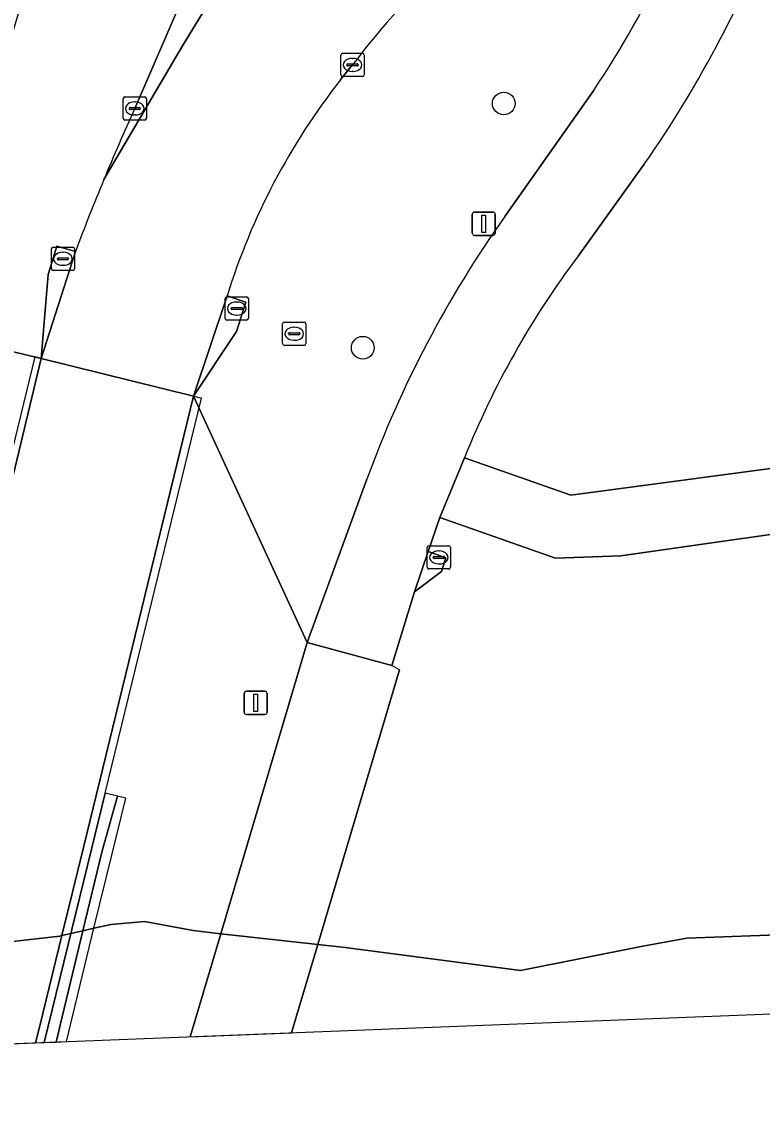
# Model space of a CAD drawing. Extents: x 159817 to 160765, y 380688 to 381638.
# Drawn here: x 160401.17 to 160433.05, y 380759.16 to 380806.2 of the extents above; entities that cross this region are included whole.
import ezdxf

# ---------------------------------------------------------------- set-up
doc = ezdxf.new("R2010")
doc.units = 0
for name, color, linetype in [('IMGEO_Berm_groen', 7, 'Continuous'), ('IMGEO_Boom', 7, 'Continuous'), ('IMGEO_Dek', 7, 'Continuous'), ('IMGEO_Fietspad_gesloten', 7, 'Continuous'), ('IMGEO_Hek', 7, 'Continuous'), ('IMGEO_Kolk', 7, 'Continuous'), ('IMGEO_Lichtmast', 7, 'Continuous'), ('IMGEO_Loofbos', 7, 'Continuous'), ('IMGEO_Muur', 7, 'Continuous'), ('IMGEO_Rijbaan_lokaal_open', 7, 'Continuous'), ('IMGEO_Rijbaan_regionaal_gesloten', 7, 'Continuous'), ('IMGEO_Rioolput', 7, 'Continuous'), ('IMGEO_Voetpad_gesloten', 7, 'Continuous'), ('IMGEO_Waterloop', 7, 'Continuous')]:
    doc.layers.add(name, color=color, linetype=linetype)

msp = doc.modelspace()

# ---------------------------------------------------------------- linework, layer by layer
at = {"layer": 'IMGEO_Berm_groen'}
for points in [[(160420.237, 380787.43), (160424.812, 380785.82), (160435.994, 380787.307), (160458.591, 380870.406)], [(160422.694, 380851.192), (160418.106, 380862.477), (160410.502, 380838.119), (160398.267, 380797.475), (160399.057, 380797.227), (160398.767, 380795.974), (160396.912, 380792.919), (160402.004, 380791.708), (160402.31, 380795.314), (160402.684, 380796.535), (160403.478, 380796.304)], [(160406.037, 380802.469), (160410.085, 380811.841), (160413.604, 380820.621), (160422.694, 380851.192)], [(160415.416, 380804.345), (160414.902, 380803.711)], [(160421.971, 380797.812), (160425.818, 380803.275)], [(160427.969, 380800.067), (160425.125, 380796.116)], [(160410.018, 380794.402), (160410.812, 380794.125), (160410.42, 380792.86), (160408.572, 380790.075), (160413.459, 380779.469), (160416.031, 380786.503)]]:
    msp.add_lwpolyline(points, dxfattribs=at)
for centre, radius, start, end in [((160389.552, 380827.532), 43.63, 326.2228, 343.0759), ((160388.18, 380827.982), 48.604, 324.9479, 339.886), ((160439.797, 380786.107), 30.448, 131.4524, 143.2026), ((160437.439, 380785.951), 28.693, 141.7607, 162.8715), ((160498.885, 380760.276), 101.986, 155.56173, 157.43703), ((160497.078, 380761.069), 100.012, 157.45911, 159.37155), ((160460.798, 380770.204), 47.642, 144.5851, 159.9939), ((160455.598, 380773.249), 38.099, 143.1156, 158.1476)]:
    msp.add_arc(centre, radius, start, end, dxfattribs=at)
at = {"layer": 'IMGEO_Boom'}
for centre in [(160421.926, 380802.685), (160415.854, 380792.167)]:
    msp.add_circle(centre, 0.489, dxfattribs=at)
at = {"layer": 'IMGEO_Dek'}
for points in [[(160403.09, 380762.287), (160404.28, 380767.168), (160405.049, 380770.321), (160405.647, 380772.774), (160405.292, 380772.861), (160404.762, 380772.99), (160408.914, 380789.992), (160408.758, 380790.03), (160408.572, 380790.075), (160402.004, 380791.708), (160401.733, 380791.774), (160397.578, 380774.754), (160397.133, 380774.863), (160396.799, 380774.974), (160396.195, 380772.527), (160394.822, 380766.964), (160393.803, 380762.732), (160393.603, 380761.913)], [(160412.783, 380762.669), (160412.97, 380763.296), (160413.915, 380766.467), (160417.441, 380778.298), (160417.102, 380778.482), (160413.459, 380779.469), (160409.738, 380766.932), (160408.621, 380763.168), (160408.422, 380762.497)]]:
    msp.add_lwpolyline(points, close=True, dxfattribs=at)
at = {"layer": 'IMGEO_Fietspad_gesloten'}
for points in [[(160425.818, 380803.275), (160421.971, 380797.812)], [(160425.125, 380796.116), (160427.969, 380800.067)], [(160416.031, 380786.503), (160413.459, 380779.469), (160417.102, 380778.482), (160418.082, 380781.653), (160418.666, 380783.397), (160419.171, 380784.859), (160420.237, 380787.43)]]:
    msp.add_lwpolyline(points, dxfattribs=at)
msp.add_lwpolyline([(160412.783, 380762.669), (160412.97, 380763.296), (160413.915, 380766.467), (160417.441, 380778.298), (160417.102, 380778.482), (160413.459, 380779.469), (160409.738, 380766.932), (160408.621, 380763.168), (160408.422, 380762.497)], close=True, dxfattribs=at)
for centre, radius, start, end in [((160389.552, 380827.532), 43.63, 326.2228, 343.0759), ((160388.18, 380827.982), 48.604, 324.9479, 339.886), ((160460.798, 380770.204), 47.642, 144.5851, 159.9939), ((160455.598, 380773.249), 38.099, 143.1156, 158.1476)]:
    msp.add_arc(centre, radius, start, end, dxfattribs=at)
at = {"layer": 'IMGEO_Hek'}
for points in [[(160409.738, 380766.932), (160413.459, 380779.469)], [(160417.441, 380778.298), (160413.915, 380766.467)], [(160408.621, 380763.168), (160409.738, 380766.932)], [(160413.915, 380766.467), (160412.97, 380763.296)], [(160408.422, 380762.497), (160408.621, 380763.168)], [(160412.97, 380763.296), (160412.783, 380762.669)]]:
    msp.add_lwpolyline(points, dxfattribs=at)
at = {"layer": 'IMGEO_Kolk'}
for p, q in [((160414.99, 380804.845), (160415.842, 380804.845)), ((160414.915, 380803.919), (160414.915, 380804.771)), ((160415.174, 380804.339), (160415.174, 380804.351)), ((160415.217, 380804.388), (160415.615, 380804.388)), ((160415.403, 380804.625), (160415.428, 380804.625)), ((160415.658, 380804.351), (160415.658, 380804.339)), ((160415.916, 380804.771), (160415.916, 380803.919)), ((160415.612, 380804.302), (160415.214, 380804.302)), ((160415.426, 380804.065), (160415.401, 380804.065)), ((160415.842, 380803.845), (160414.99, 380803.845)), ((160405.611, 380802.969), (160406.463, 380802.969)), ((160405.536, 380802.043), (160405.536, 380802.895)), ((160405.795, 380802.463), (160405.795, 380802.475)), ((160405.838, 380802.512), (160406.236, 380802.512)), ((160406.024, 380802.749), (160406.049, 380802.749)), ((160406.279, 380802.475), (160406.279, 380802.463)), ((160406.537, 380802.895), (160406.537, 380802.043)), ((160406.233, 380802.426), (160405.835, 380802.426)), ((160406.047, 380802.189), (160406.022, 380802.189)), ((160406.463, 380801.969), (160405.611, 380801.969)), ((160402.444, 380795.57), (160402.444, 380796.422)), ((160402.519, 380796.496), (160403.371, 380796.496)), ((160403.445, 380796.422), (160403.445, 380795.57)), ((160402.703, 380795.99), (160402.703, 380796.002)), ((160403.141, 380795.953), (160402.743, 380795.953)), ((160402.746, 380796.039), (160403.144, 380796.039)), ((160402.932, 380796.276), (160402.957, 380796.276)), ((160403.187, 380796.002), (160403.187, 380795.99)), ((160403.371, 380795.496), (160402.519, 380795.496)), ((160402.955, 380795.716), (160402.93, 380795.716)), ((160409.927, 380793.428), (160409.927, 380794.28)), ((160410.002, 380794.354), (160410.854, 380794.354)), ((160410.415, 380794.134), (160410.44, 380794.134)), ((160410.928, 380794.28), (160410.928, 380793.428)), ((160410.186, 380793.848), (160410.186, 380793.86)), ((160410.624, 380793.811), (160410.226, 380793.811)), ((160410.229, 380793.897), (160410.627, 380793.897)), ((160410.438, 380793.574), (160410.413, 380793.574)), ((160410.67, 380793.86), (160410.67, 380793.848)), ((160410.854, 380793.354), (160410.002, 380793.354)), ((160418.704, 380783.638), (160419.556, 380783.638)), ((160418.629, 380782.712), (160418.629, 380783.564)), ((160418.931, 380783.181), (160419.329, 380783.181)), ((160419.117, 380783.418), (160419.142, 380783.418)), ((160419.63, 380783.564), (160419.63, 380782.712)), ((160418.888, 380783.132), (160418.888, 380783.144)), ((160419.326, 380783.095), (160418.928, 380783.095)), ((160419.14, 380782.858), (160419.115, 380782.858)), ((160419.372, 380783.144), (160419.372, 380783.132)), ((160419.556, 380782.638), (160418.704, 380782.638))]:
    msp.add_line(p, q, dxfattribs=at)
for points in [[(160414.99, 380804.845), (160415.842, 380804.845)], [(160414.915, 380803.919), (160414.915, 380804.771)], [(160415.916, 380804.771), (160415.916, 380803.919)], [(160415.842, 380803.845), (160414.99, 380803.845)], [(160405.611, 380802.969), (160406.463, 380802.969)], [(160405.536, 380802.043), (160405.536, 380802.895)], [(160406.537, 380802.895), (160406.537, 380802.043)], [(160406.463, 380801.969), (160405.611, 380801.969)], [(160402.444, 380795.57), (160402.444, 380796.422)], [(160402.519, 380796.496), (160403.371, 380796.496)], [(160403.445, 380796.422), (160403.445, 380795.57)], [(160403.371, 380795.496), (160402.519, 380795.496)], [(160409.927, 380793.428), (160409.927, 380794.28)], [(160410.002, 380794.354), (160410.854, 380794.354)], [(160410.928, 380794.28), (160410.928, 380793.428)], [(160410.854, 380793.354), (160410.002, 380793.354)], [(160418.704, 380783.638), (160419.556, 380783.638)], [(160418.629, 380782.712), (160418.629, 380783.564)], [(160419.63, 380783.564), (160419.63, 380782.712)], [(160419.556, 380782.638), (160418.704, 380782.638)]]:
    msp.add_lwpolyline(points, dxfattribs=at)
for centre, radius, start, end in [((160414.992, 380804.769), 0.0765, 91.552, 178.448), ((160414.992, 380804.769), 0.0765, 91.552, 178.448), ((160415.84, 380804.769), 0.0765, 1.552, 88.448), ((160415.84, 380804.769), 0.0765, 1.552, 88.448), ((160415.214, 380804.348), 0.0403, 85.8775, 175.7526), ((160415.211, 380804.338), 0.0366, 178.938, 274.7102), ((160415.615, 380804.345), 0.043, 264.8664, 352.4533), ((160415.619, 380804.35), 0.0386, 1.7309, 96.639), ((160414.992, 380803.921), 0.0765, 181.552, 268.448), ((160414.992, 380803.921), 0.0765, 181.552, 268.448), ((160415.84, 380803.921), 0.0765, 271.552, 358.448), ((160415.84, 380803.921), 0.0765, 271.552, 358.448), ((160405.613, 380802.893), 0.0765, 91.552, 178.448), ((160405.613, 380802.893), 0.0765, 91.552, 178.448), ((160406.461, 380802.893), 0.0765, 1.552, 88.448), ((160406.461, 380802.893), 0.0765, 1.552, 88.448), ((160405.835, 380802.472), 0.0403, 85.8775, 175.7526), ((160405.832, 380802.462), 0.0366, 178.938, 274.7102), ((160406.236, 380802.469), 0.043, 264.8664, 352.4533), ((160406.24, 380802.474), 0.0386, 1.7309, 96.639), ((160405.613, 380802.045), 0.0765, 181.552, 268.448), ((160405.613, 380802.045), 0.0765, 181.552, 268.448), ((160406.461, 380802.045), 0.0765, 271.552, 358.448), ((160406.461, 380802.045), 0.0765, 271.552, 358.448), ((160402.521, 380796.42), 0.0765, 91.552, 178.448), ((160402.521, 380796.42), 0.0765, 91.552, 178.448), ((160403.369, 380796.42), 0.0765, 1.552, 88.448), ((160403.369, 380796.42), 0.0765, 1.552, 88.448), ((160402.743, 380795.999), 0.0403, 85.8775, 175.7526), ((160402.74, 380795.989), 0.0366, 178.938, 274.7102), ((160403.144, 380795.996), 0.043, 264.8664, 352.4533), ((160403.148, 380796.001), 0.0386, 1.7309, 96.639), ((160402.521, 380795.572), 0.0765, 181.552, 268.448), ((160402.521, 380795.572), 0.0765, 181.552, 268.448), ((160403.369, 380795.572), 0.0765, 271.552, 358.448), ((160403.369, 380795.572), 0.0765, 271.552, 358.448), ((160410.004, 380794.278), 0.0765, 91.552, 178.448), ((160410.004, 380794.278), 0.0765, 91.552, 178.448), ((160410.852, 380794.278), 0.0765, 1.552, 88.448), ((160410.852, 380794.278), 0.0765, 1.552, 88.448), ((160410.226, 380793.857), 0.0403, 85.8775, 175.7526), ((160410.223, 380793.847), 0.0366, 178.938, 274.7102), ((160410.627, 380793.854), 0.043, 264.8664, 352.4533), ((160410.631, 380793.859), 0.0386, 1.7309, 96.639), ((160410.004, 380793.43), 0.0765, 181.552, 268.448), ((160410.004, 380793.43), 0.0765, 181.552, 268.448), ((160410.852, 380793.43), 0.0765, 271.552, 358.448), ((160410.852, 380793.43), 0.0765, 271.552, 358.448), ((160418.706, 380783.562), 0.0765, 91.552, 178.448), ((160418.706, 380783.562), 0.0765, 91.552, 178.448), ((160419.554, 380783.562), 0.0765, 1.552, 88.448), ((160419.554, 380783.562), 0.0765, 1.552, 88.448), ((160418.928, 380783.141), 0.0403, 85.8775, 175.7526), ((160419.333, 380783.143), 0.0386, 1.7309, 96.639), ((160418.706, 380782.714), 0.0765, 181.552, 268.448), ((160418.706, 380782.714), 0.0765, 181.552, 268.448), ((160418.925, 380783.131), 0.0366, 178.938, 274.7102), ((160419.329, 380783.138), 0.043, 264.8664, 352.4533), ((160419.554, 380782.714), 0.0765, 271.552, 358.448), ((160419.554, 380782.714), 0.0765, 271.552, 358.448)]:
    msp.add_arc(centre, radius, start, end, dxfattribs=at)
for centre, major_axis, ratio, start_param, end_param in [((160415.402, 380804.345), (-0.387, 0.002), 0.722429, 4.712389, 7.853982), ((160415.427, 380804.345), (-0.39, 0.002), 0.717154, 1.570796, 4.712389), ((160406.023, 380802.469), (-0.387, 0.002), 0.722429, 4.712389, 7.853982), ((160406.048, 380802.469), (-0.39, 0.002), 0.717154, 1.570796, 4.712389), ((160402.931, 380795.996), (-0.387, 0.002), 0.722429, 4.712389, 7.853982), ((160402.956, 380795.996), (-0.39, 0.002), 0.717154, 1.570796, 4.712389), ((160410.414, 380793.854), (-0.387, 0.002), 0.722429, 4.712389, 7.853982), ((160410.439, 380793.854), (-0.39, 0.002), 0.717154, 1.570796, 4.712389), ((160419.116, 380783.138), (-0.387, 0.002), 0.722429, 4.712389, 7.853982), ((160419.141, 380783.138), (-0.39, 0.002), 0.717154, 1.570796, 4.712389)]:
    msp.add_ellipse(centre, major_axis=major_axis, ratio=ratio, start_param=start_param, end_param=end_param, dxfattribs=at)
at = {"layer": 'IMGEO_Lichtmast'}
for p, q in [((160420.566, 380797.106), (160420.566, 380797.906)), ((160420.566, 380797.906), (160420.566, 380797.106)), ((160420.666, 380798.006), (160421.456, 380798.006)), ((160421.456, 380798.006), (160420.666, 380798.006)), ((160421.556, 380797.906), (160421.556, 380797.106)), ((160421.556, 380797.106), (160421.556, 380797.906)), ((160421.456, 380797.006), (160420.666, 380797.006)), ((160420.666, 380797.006), (160421.456, 380797.006)), ((160410.746, 380776.472), (160410.746, 380777.272)), ((160410.746, 380777.272), (160410.746, 380776.472)), ((160410.846, 380777.372), (160411.636, 380777.372)), ((160411.636, 380777.372), (160410.846, 380777.372)), ((160411.736, 380777.272), (160411.736, 380776.472)), ((160411.736, 380776.472), (160411.736, 380777.272)), ((160411.636, 380776.372), (160410.846, 380776.372)), ((160410.846, 380776.372), (160411.636, 380776.372))]:
    msp.add_line(p, q, dxfattribs=at)
for points in [[(160420.986, 380797.881), (160421.136, 380797.881), (160421.136, 380797.131), (160420.986, 380797.131), (160420.986, 380797.881)], [(160411.166, 380777.247), (160411.316, 380777.247), (160411.316, 380776.497), (160411.166, 380776.497), (160411.166, 380777.247)]]:
    msp.add_lwpolyline(points, dxfattribs=at)
for centre, start, end in [((160420.666, 380797.906), 90, 180), ((160420.666, 380797.906), 90, 180), ((160421.456, 380797.906), 0, 90), ((160421.456, 380797.906), 360, 90), ((160420.666, 380797.106), 180, 270), ((160420.666, 380797.106), 180, 270), ((160421.456, 380797.106), 270, 0), ((160421.456, 380797.106), 270, 0), ((160410.846, 380777.272), 90, 180), ((160410.846, 380777.272), 90, 180), ((160411.636, 380777.272), 0, 90), ((160411.636, 380777.272), 360, 90), ((160410.846, 380776.472), 180, 270), ((160410.846, 380776.472), 180, 270), ((160411.636, 380776.472), 270, 0), ((160411.636, 380776.472), 270, 0)]:
    msp.add_arc(centre, 0.1, start, end, dxfattribs=at)
at = {"layer": 'IMGEO_Loofbos'}
for points in [[(160438.02, 380779.341), (160437.131, 380784.648), (160426.972, 380783.21), (160424.151, 380783.107), (160419.171, 380784.859), (160418.666, 380783.397), (160419.432, 380783.116), (160419.244, 380782.528), (160418.082, 380781.653), (160417.102, 380778.482), (160413.459, 380779.469), (160408.572, 380790.075), (160402.004, 380791.708), (160396.912, 380792.919), (160390.487, 380794.489), (160383.283, 380783.2), (160379.945, 380783.978), (160380.823, 380787.842)], [(160400.128, 380766.52), (160402.806, 380766.831), (160402.898, 380766.852), (160403.802, 380767.058), (160404.28, 380767.168), (160405.018, 380767.336), (160406.454, 380767.452), (160408.55, 380767.064), (160409.738, 380766.932), (160413.915, 380766.467), (160415.094, 380766.336), (160422.64, 380765.345), (160427.913, 380766.39), (160429.804, 380766.734), (160434.502, 380766.906)]]:
    msp.add_lwpolyline(points, dxfattribs=at)
at = {"layer": 'IMGEO_Muur'}
for points in [[(160394.852, 380761.962), (160395.047, 380762.769), (160396.005, 380766.739), (160397.338, 380772.261), (160402.004, 380791.708), (160401.733, 380791.774), (160397.578, 380774.754), (160396.989, 380772.342), (160394.484, 380761.948)], [(160402.129, 380762.249), (160404.171, 380770.57), (160404.762, 380772.99), (160408.914, 380789.992), (160408.758, 380790.03), (160408.572, 380790.075), (160403.831, 380770.652), (160402.898, 380766.852), (160401.946, 380762.972), (160401.765, 380762.235)], [(160402.646, 380762.269), (160402.822, 380762.998), (160403.802, 380767.058), (160404.617, 380770.438), (160405.292, 380772.861), (160404.762, 380772.99), (160404.171, 380770.57), (160402.129, 380762.249)], [(160403.09, 380762.287), (160404.28, 380767.168), (160405.049, 380770.321), (160405.647, 380772.774), (160405.292, 380772.861), (160404.617, 380770.438), (160403.802, 380767.058), (160402.822, 380762.998), (160402.646, 380762.269)]]:
    msp.add_lwpolyline(points, close=True, dxfattribs=at)
at = {"layer": 'IMGEO_Rijbaan_lokaal_open'}
for points in [[(160402.004, 380791.708), (160403.478, 380796.304), (160402.684, 380796.535), (160402.31, 380795.314)], [(160408.572, 380790.075), (160410.42, 380792.86), (160410.812, 380794.125), (160410.018, 380794.402)], [(160419.432, 380783.116), (160418.666, 380783.397), (160418.082, 380781.653), (160419.244, 380782.528)]]:
    msp.add_lwpolyline(points, close=True, dxfattribs=at)
at = {"layer": 'IMGEO_Rijbaan_regionaal_gesloten'}
for points in [[(160432.899, 380874.266), (160429.762, 380874.897), (160424.059, 380855.816), (160422.694, 380851.192), (160413.604, 380820.621), (160410.085, 380811.841), (160406.037, 380802.469)], [(160404.706, 380799.408), (160408.095, 380805.162), (160410.083, 380808.446), (160412.198, 380811.87), (160414.093, 380815.358), (160415.807, 380819.038), (160417.371, 380822.695), (160418.615, 380826.473), (160419.781, 380830.378), (160420.907, 380834.144), (160422.06, 380838.004), (160423.213, 380841.863), (160424.366, 380845.722), (160425.519, 380849.582), (160426.673, 380853.441), (160427.826, 380857.301), (160428.979, 380861.16), (160430.008, 380864.588), (160432.513, 380872.928), (160432.899, 380874.266)], [(160439.125, 380873.012), (160435.993, 380873.643), (160432.899, 380874.266), (160432.513, 380872.928), (160430.008, 380864.588), (160428.979, 380861.16), (160427.826, 380857.301), (160426.673, 380853.441), (160425.519, 380849.582), (160424.366, 380845.722), (160423.213, 380841.863), (160422.06, 380838.004), (160420.907, 380834.144), (160419.781, 380830.378), (160418.615, 380826.473), (160417.371, 380822.695), (160415.807, 380819.038), (160414.093, 380815.358), (160412.198, 380811.87), (160410.083, 380808.446), (160408.095, 380805.162), (160404.706, 380799.408)], [(160414.902, 380803.711), (160415.416, 380804.345)], [(160403.478, 380796.304), (160402.004, 380791.708), (160408.572, 380790.075), (160410.018, 380794.402)]]:
    msp.add_lwpolyline(points, dxfattribs=at)
msp.add_lwpolyline([(160401.765, 380762.235), (160401.946, 380762.972), (160402.898, 380766.852), (160403.831, 380770.652), (160408.572, 380790.075), (160402.004, 380791.708), (160397.338, 380772.261), (160396.005, 380766.739), (160395.047, 380762.769), (160394.852, 380761.962)], close=True, dxfattribs=at)
for centre, radius, start, end in [((160439.797, 380786.107), 30.448, 131.4524, 143.2026), ((160437.439, 380785.951), 28.693, 141.7607, 162.8715), ((160498.885, 380760.276), 101.986, 155.56173, 157.43703), ((160497.078, 380761.069), 100.012, 157.45911, 159.37155)]:
    msp.add_arc(centre, radius, start, end, dxfattribs=at)
at = {"layer": 'IMGEO_Rioolput'}
for p, q in [((160412.404, 380792.343), (160412.404, 380793.195)), ((160412.479, 380793.269), (160413.331, 380793.269)), ((160412.892, 380793.049), (160412.917, 380793.049)), ((160413.405, 380793.195), (160413.405, 380792.343)), ((160412.663, 380792.763), (160412.663, 380792.775)), ((160413.101, 380792.726), (160412.703, 380792.726)), ((160412.706, 380792.812), (160413.104, 380792.812)), ((160413.147, 380792.775), (160413.147, 380792.763)), ((160413.331, 380792.269), (160412.479, 380792.269)), ((160412.915, 380792.489), (160412.89, 380792.489))]:
    msp.add_line(p, q, dxfattribs=at)
for points in [[(160412.404, 380792.343), (160412.404, 380793.195)], [(160412.479, 380793.269), (160413.331, 380793.269)], [(160413.405, 380793.195), (160413.405, 380792.343)], [(160413.331, 380792.269), (160412.479, 380792.269)]]:
    msp.add_lwpolyline(points, dxfattribs=at)
for centre, radius, start, end in [((160412.481, 380793.193), 0.0765, 91.552, 178.448), ((160412.481, 380793.193), 0.0765, 91.552, 178.448), ((160413.329, 380793.193), 0.0765, 1.552, 88.448), ((160413.329, 380793.193), 0.0765, 1.552, 88.448), ((160412.703, 380792.772), 0.0403, 85.8775, 175.7526), ((160412.7, 380792.762), 0.0366, 178.938, 274.7102), ((160413.104, 380792.769), 0.043, 264.8664, 352.4533), ((160413.108, 380792.774), 0.0386, 1.7309, 96.639), ((160412.481, 380792.345), 0.0765, 181.552, 268.448), ((160412.481, 380792.345), 0.0765, 181.552, 268.448), ((160413.329, 380792.345), 0.0765, 271.552, 358.448), ((160413.329, 380792.345), 0.0765, 271.552, 358.448)]:
    msp.add_arc(centre, radius, start, end, dxfattribs=at)
for centre, major_axis, ratio, start_param, end_param in [((160412.891, 380792.769), (-0.387, 0.002), 0.722429, 4.712389, 7.853982), ((160412.916, 380792.769), (-0.39, 0.002), 0.717154, 1.570796, 4.712389)]:
    msp.add_ellipse(centre, major_axis=major_axis, ratio=ratio, start_param=start_param, end_param=end_param, dxfattribs=at)
at = {"layer": 'IMGEO_Voetpad_gesloten'}
msp.add_lwpolyline([(160435.994, 380787.307), (160424.812, 380785.82), (160420.237, 380787.43), (160419.171, 380784.859), (160424.151, 380783.107), (160426.972, 380783.21), (160437.131, 380784.648), (160446.168, 380786.353), (160456.635, 380788.59)], dxfattribs=at)
at = {"layer": 'IMGEO_Waterloop'}
for points in [[(159981.511, 380694.146), (159981.27, 380687.737), (160020.668, 380690.918), (160082.708, 380705.867), (160106.256, 380734.859), (160166.031, 380753.885), (160262.487, 380755.697), (160329.508, 380770.645), (160384.927, 380761.571), (160475.027, 380765.122)], [(160434.502, 380766.906), (160429.804, 380766.734), (160427.913, 380766.39), (160422.64, 380765.345), (160415.094, 380766.336), (160413.915, 380766.467), (160409.738, 380766.932), (160408.55, 380767.064), (160406.454, 380767.452), (160405.018, 380767.336), (160404.28, 380767.168), (160403.802, 380767.058), (160402.898, 380766.852), (160402.806, 380766.831), (160400.128, 380766.52)]]:
    msp.add_lwpolyline(points, dxfattribs=at)

doc.saveas('drawing.dxf')
